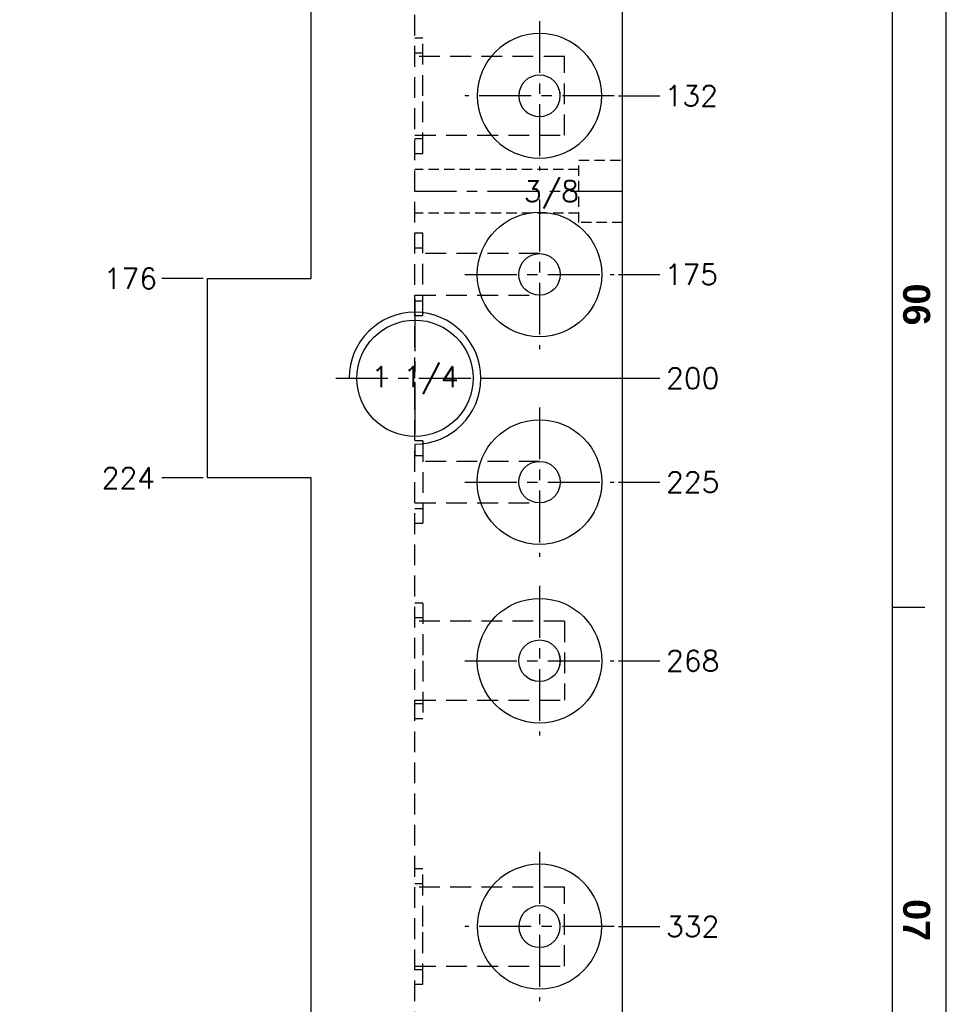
# Model space of a CAD drawing. Extents: x 2651 to 11825, y -3833 to 1075.
# Tile 550 of 656: x 6513 to 6737, y -2498 to -2261. Entities that reach past the tile are written whole.
import ezdxf
from ezdxf.enums import TextEntityAlignment as Align

# ---------------------------------------------------------------- set-up
doc = ezdxf.new("R2010")
doc.units = 0
doc.header["$LTSCALE"] = 10
for name, pattern in [('CENTER', [2, 1.25, -0.25, 0.25, -0.25]), ('DASHED', [0.75, 0.5, -0.25]), ('HIDDEN', [0.375, 0.25, -0.125])]:
    doc.linetypes.add(name, pattern=pattern)
doc.layers.get('0').update_dxf_attribs({"linetype": 'CONTINUOUS'})
doc.layers.get('Defpoints').update_dxf_attribs({"linetype": 'CONTINUOUS'})
for name, color, linetype in [('98', 7, 'CONTINUOUS'), ('BOX', 4, 'CONTINUOUS'), ('CEN', 1, 'CENTER'), ('DIM', 3, 'CONTINUOUS'), ('HIDDEN', 6, 'HIDDEN'), ('PART', 7, 'CONTINUOUS'), ('TEXT', 4, 'CONTINUOUS')]:
    doc.layers.add(name, color=color, linetype=linetype)
doc.styles.get("Standard").update_dxf_attribs({"font": 'romans.shx'})
doc.dimstyles.new('T5', dxfattribs={"dimtxt": 5, "dimasz": 4, "dimexe": 1.5, "dimexo": 1, "dimgap": 1.5, "dimtad": 0, "dimrnd": 1.38778e-17, "dimzin": 9, "dimdsep": 46, "dimtxsty": 'Standard', "dimblk": 'CLOSED', "dimcen": 0, "dimclrd": 3, "dimclre": 3, "dimclrt": 3, "dimazin": 2, "dimtfac": 0.75, "dimtofl": 0, "dimtmove": 0, "dimatfit": 3, "dimfxl": 0, "dimtolj": 1, "dimarcsym": 0})

# ---------------------------------------------------------------- blocks, each defined once
blk = doc.blocks.new('*D3267')
at = {"layer": 'Defpoints', "color": 0}
for p in [(6558.68, -2147.36), (6656.68, -2279.36), (6667.67, -2279.36)]:
    blk.add_point(p, dxfattribs=at)
at = {"layer": 'DIM', "color": 3, "lineweight": -2}
blk.add_line((6657.68, -2279.36), (6667.67, -2279.36), dxfattribs=at)
at = {"layer": 'DIM', "color": 3, "insert": (6675.24, -2279.36), "char_height": 5, "attachment_point": 5}
blk.add_mtext('\\A1;132', dxfattribs=at)
blk = doc.blocks.new('_Closed')
at = {"color": 0, "linetype": 'ByBlock', "lineweight": -2}
for p, q in [((-1, 0.167), (0, 0)), ((-1, 0.167), (-1, -0.167)), ((0, 0), (-1, -0.167)), ((0, 0), (-1, 0))]:
    blk.add_line(p, q, dxfattribs=at)
blk = doc.blocks.new('*D3268')
at = {"layer": 'Defpoints', "color": 0}
for p in [(6558.68, -2147.36), (6656.68, -2322.36), (6667.67, -2322.36)]:
    blk.add_point(p, dxfattribs=at)
at = {"layer": 'DIM', "color": 3, "lineweight": -2}
blk.add_line((6657.68, -2322.36), (6667.67, -2322.36), dxfattribs=at)
at = {"layer": 'DIM', "color": 3, "insert": (6675.24, -2322.36), "char_height": 5, "attachment_point": 5}
blk.add_mtext('\\A1;175', dxfattribs=at)
blk = doc.blocks.new('*D3269')
at = {"layer": 'Defpoints', "color": 0}
for p in [(6558.68, -2147.36), (6625.83, -2347.36), (6667.67, -2347.36)]:
    blk.add_point(p, dxfattribs=at)
at = {"layer": 'DIM', "color": 3, "lineweight": -2}
blk.add_line((6626.83, -2347.36), (6667.67, -2347.36), dxfattribs=at)
at = {"layer": 'DIM', "color": 3, "insert": (6675.6, -2347.36), "char_height": 5, "attachment_point": 5}
blk.add_mtext('\\A1;200', dxfattribs=at)
blk = doc.blocks.new('*D3270')
at = {"layer": 'Defpoints', "color": 0}
for p in [(6558.68, -2147.36), (6656.68, -2372.36), (6667.67, -2372.36)]:
    blk.add_point(p, dxfattribs=at)
at = {"layer": 'DIM', "color": 3, "lineweight": -2}
blk.add_line((6657.68, -2372.36), (6667.67, -2372.36), dxfattribs=at)
at = {"layer": 'DIM', "color": 3, "insert": (6675.6, -2372.36), "char_height": 5, "attachment_point": 5}
blk.add_mtext('\\A1;225', dxfattribs=at)
blk = doc.blocks.new('*D3271')
at = {"layer": 'Defpoints', "color": 0}
for p in [(6558.68, -2147.36), (6656.68, -2415.36), (6667.67, -2415.36)]:
    blk.add_point(p, dxfattribs=at)
at = {"layer": 'DIM', "color": 3, "lineweight": -2}
blk.add_line((6657.68, -2415.36), (6667.67, -2415.36), dxfattribs=at)
at = {"layer": 'DIM', "color": 3, "insert": (6675.6, -2415.36), "char_height": 5, "attachment_point": 5}
blk.add_mtext('\\A1;268', dxfattribs=at)
blk = doc.blocks.new('*D3272')
at = {"layer": 'Defpoints', "color": 0}
for p in [(6558.68, -2147.36), (6656.68, -2479.36), (6667.67, -2479.36)]:
    blk.add_point(p, dxfattribs=at)
at = {"layer": 'DIM', "color": 3, "lineweight": -2}
blk.add_line((6657.68, -2479.36), (6667.67, -2479.36), dxfattribs=at)
at = {"layer": 'DIM', "color": 3, "insert": (6675.6, -2479.36), "char_height": 5, "attachment_point": 5}
blk.add_mtext('\\A1;332', dxfattribs=at)
blk = doc.blocks.new('*D3273')
at = {"layer": 'Defpoints', "color": 0}
for p in [(6558.68, -2147.36), (6656.68, -2522.36), (6667.67, -2522.36)]:
    blk.add_point(p, dxfattribs=at)
at = {"layer": 'DIM', "color": 3, "lineweight": -2}
blk.add_line((6657.68, -2522.36), (6667.67, -2522.36), dxfattribs=at)
at = {"layer": 'DIM', "color": 3, "insert": (6675.6, -2522.36), "char_height": 5, "attachment_point": 5}
blk.add_mtext('\\A1;375', dxfattribs=at)
blk = doc.blocks.new('*D3274')
at = {"layer": 'Defpoints', "color": 0}
for p in [(6558.68, -2147.36), (6558.68, -2672.36), (6558.68, -2681.29)]:
    blk.add_point(p, dxfattribs=at)
at = {"layer": 'DIM', "color": 3, "lineweight": -2}
blk.add_line((6558.68, -2673.36), (6558.68, -2681.29), dxfattribs=at)
at = {"layer": 'DIM', "color": 3, "insert": (6558.68, -2684.46), "char_height": 5, "attachment_point": 5, "rotation": 90}
blk.add_mtext('\\A1;0', dxfattribs=at)
blk = doc.blocks.new('*D3275')
at = {"layer": 'Defpoints', "color": 0}
for p in [(6558.68, -2147.36), (6658.68, -2672.36), (6658.68, -2680.63)]:
    blk.add_point(p, dxfattribs=at)
at = {"layer": 'DIM', "color": 3, "lineweight": -2}
blk.add_line((6658.68, -2673.36), (6658.68, -2680.63), dxfattribs=at)
at = {"layer": 'DIM', "color": 3, "insert": (6658.68, -2688.2), "char_height": 5, "attachment_point": 5, "rotation": 90}
blk.add_mtext('\\A1;100', dxfattribs=at)
blk = doc.blocks.new('*D3276')
at = {"layer": 'Defpoints', "color": 0}
for p in [(6558.68, -2147.36), (6638.68, -2540.36), (6638.68, -2548.49)]:
    blk.add_point(p, dxfattribs=at)
at = {"layer": 'DIM', "color": 3, "lineweight": -2}
blk.add_line((6638.68, -2541.36), (6638.68, -2548.49), dxfattribs=at)
at = {"layer": 'DIM', "color": 3, "insert": (6638.68, -2554.04), "char_height": 5, "attachment_point": 5, "rotation": 90}
blk.add_mtext('\\A1;80', dxfattribs=at)
blk = doc.blocks.new('*D3277')
at = {"layer": 'Defpoints', "color": 0}
for p in [(6558.68, -2147.36), (6608.68, -2547.36), (6608.68, -2555.55)]:
    blk.add_point(p, dxfattribs=at)
at = {"layer": 'DIM', "color": 3, "lineweight": -2}
blk.add_line((6608.68, -2548.36), (6608.68, -2555.55), dxfattribs=at)
at = {"layer": 'DIM', "color": 3, "insert": (6608.68, -2561.1), "char_height": 5, "attachment_point": 5, "rotation": 90}
blk.add_mtext('\\A1;50', dxfattribs=at)
blk = doc.blocks.new('*D3284')
at = {"layer": 'Defpoints', "color": 0}
for p in [(6558.68, -2147.36), (6547.68, -2323.36), (6558.68, -2323.36)]:
    blk.add_point(p, dxfattribs=at)
at = {"layer": 'DIM', "color": 3, "lineweight": -2}
blk.add_line((6557.68, -2323.36), (6547.68, -2323.36), dxfattribs=at)
at = {"layer": 'DIM', "color": 3, "insert": (6540.11, -2323.36), "char_height": 5, "attachment_point": 5}
blk.add_mtext('\\A1;176', dxfattribs=at)
blk = doc.blocks.new('*D3285')
at = {"layer": 'Defpoints', "color": 0}
for p in [(6558.68, -2147.36), (6547.68, -2371.36), (6558.68, -2371.36)]:
    blk.add_point(p, dxfattribs=at)
at = {"layer": 'DIM', "color": 3, "lineweight": -2}
blk.add_line((6557.68, -2371.36), (6547.68, -2371.36), dxfattribs=at)
at = {"layer": 'DIM', "color": 3, "insert": (6539.64, -2371.36), "char_height": 5, "attachment_point": 5}
blk.add_mtext('\\A1;224', dxfattribs=at)
blk = doc.blocks.new('*D3286')
at = {"layer": 'Defpoints', "color": 0}
for p in [(6558.68, -2147.36), (6547.68, -2523.36), (6558.68, -2523.36)]:
    blk.add_point(p, dxfattribs=at)
at = {"layer": 'DIM', "color": 3, "lineweight": -2}
blk.add_line((6557.68, -2523.36), (6547.68, -2523.36), dxfattribs=at)
at = {"layer": 'DIM', "color": 3, "insert": (6539.76, -2523.36), "char_height": 5, "attachment_point": 5}
blk.add_mtext('\\A1;376', dxfattribs=at)
blk = doc.blocks.new('QQQ')
at = {"color": 4}
blk.add_line((-305.2, 1801.08), (-311.2, 1801.08), dxfattribs=at)
at = {"layer": 'BOX', "color": 3}
for points in [[(-1121.2, 2485.08), (-1121.2, 1345.08), (-301.2, 1345.08), (-301.2, 2485.08)], [(-1111.2, 2475.08), (-1111.2, 1355.08), (-311.2, 1355.08), (-311.2, 2475.08)]]:
    blk.add_lwpolyline(points, close=True, dxfattribs=at)
at = {"color": 4, "char_height": 5, "attachment_point": 1, "rotation": 270}
for s, insert in [('{\\fArial|b1|i0|c0|p34;\\C6;06}', (-304.2, 1861.08)), ('{\\fArial|b1|i0|c0|p34;\\C6;07}', (-304.2, 1747.08))]:
    blk.add_mtext_dynamic_manual_height_columns(s, width=8, gutter_width=12.5, heights=[0], dxfattribs=dict(at, insert=insert))
blk = doc.blocks.new('*U3417', base_point=(4384.92, -1413.36))
blk.add_circle((4384.92, -1413.36), 14)
at = {"layer": 'CEN'}
for p, q in [((4384.92, -1394.31), (4384.92, -1432.41)), ((4365.87, -1413.36), (4403.97, -1413.36))]:
    blk.add_line(p, q, dxfattribs=at)
at = {"layer": 'DIM'}
blk.add_arc((4384.92, -1413.36), 15.88, 270, 180, dxfattribs=at)
blk = doc.blocks.new('*D3514')
at = {"layer": 'Defpoints', "color": 0}
for p in [(6558.68, -2147.36), (6652.33, -2598.87), (6652.33, -2608.94)]:
    blk.add_point(p, dxfattribs=at)
at = {"layer": 'DIM', "color": 3, "lineweight": -2}
blk.add_line((6652.33, -2599.87), (6652.33, -2608.94), dxfattribs=at)
at = {"layer": 'DIM', "color": 3, "insert": (6652.33, -2620.44), "char_height": 5, "attachment_point": 5, "rotation": 90}
blk.add_mtext('\\A1;93.65', dxfattribs=at)
blk = doc.blocks.new('*D3515')
at = {"layer": 'Defpoints', "color": 0}
for p in [(6558.68, -2147.36), (6593.68, -2595.7), (6593.68, -2604.74)]:
    blk.add_point(p, dxfattribs=at)
at = {"layer": 'DIM', "color": 3, "lineweight": -2}
blk.add_line((6593.68, -2596.7), (6593.68, -2604.74), dxfattribs=at)
at = {"layer": 'DIM', "color": 3, "insert": (6593.68, -2610.29), "char_height": 5, "attachment_point": 5, "rotation": 90}
blk.add_mtext('\\A1;35', dxfattribs=at)

msp = doc.modelspace()

# ---------------------------------------------------------------- linework, layer by layer
at = {"layer": '98', "color": 7, "linetype": 'Continuous'}
for p, q in [((6658.684, -2672.358), (6658.684, -1622.358)), ((6583.684, -2323.358), (6583.684, -2171.358)), ((6558.684, -2371.358), (6558.684, -2323.358)), ((6558.684, -2323.358), (6583.684, -2323.358)), ((6583.684, -2371.358), (6558.684, -2371.358)), ((6583.684, -2523.358), (6583.684, -2371.358))]:
    msp.add_line(p, q, dxfattribs=at)
at = {"layer": '98', "color": 6, "linetype": 'DASHED'}
for p, q in [((6608.684, -2527.358), (6608.684, -1767.358)), ((6610.584, -2265.488), (6608.684, -2265.488)), ((6610.584, -2279.358), (6610.584, -2265.488)), ((6610.584, -2269.058), (6608.684, -2269.058)), ((6644.684, -2269.858), (6608.684, -2269.858)), ((6644.684, -2288.858), (6644.684, -2269.858)), ((6610.584, -2293.228), (6610.584, -2279.358)), ((6608.684, -2288.858), (6644.684, -2288.858)), ((6608.684, -2289.658), (6610.584, -2289.658)), ((6608.684, -2293.228), (6610.584, -2293.228)), ((6610.584, -2312.438), (6608.684, -2312.438)), ((6610.584, -2332.278), (6610.584, -2312.438)), ((6610.584, -2316.008), (6608.684, -2316.008)), ((6638.684, -2317.358), (6608.684, -2317.358)), ((6608.684, -2327.358), (6638.684, -2327.358)), ((6608.684, -2328.708), (6610.584, -2328.708)), ((6608.684, -2332.278), (6610.584, -2332.278)), ((6610.584, -2362.438), (6608.684, -2362.438)), ((6610.584, -2362.438), (6610.584, -2382.278)), ((6610.584, -2366.008), (6608.684, -2366.008)), ((6638.684, -2367.358), (6608.684, -2367.358)), ((6608.684, -2377.358), (6638.684, -2377.358)), ((6608.684, -2378.708), (6610.584, -2378.708)), ((6608.684, -2382.278), (6610.584, -2382.278)), ((6610.584, -2401.488), (6608.684, -2401.488)), ((6610.584, -2401.488), (6610.584, -2415.358)), ((6610.584, -2405.058), (6608.684, -2405.058)), ((6644.684, -2405.858), (6608.684, -2405.858)), ((6644.684, -2405.858), (6644.684, -2424.858)), ((6610.584, -2415.358), (6610.584, -2429.228)), ((6608.684, -2424.858), (6644.684, -2424.858)), ((6608.684, -2425.658), (6610.584, -2425.658)), ((6608.684, -2429.228), (6610.584, -2429.228)), ((6610.584, -2465.488), (6608.684, -2465.488)), ((6610.584, -2479.358), (6610.584, -2465.488)), ((6610.584, -2469.058), (6608.684, -2469.058)), ((6644.684, -2469.858), (6608.684, -2469.858)), ((6644.684, -2488.858), (6644.684, -2469.858)), ((6610.584, -2493.228), (6610.584, -2479.358)), ((6608.684, -2488.858), (6644.684, -2488.858)), ((6608.684, -2489.658), (6610.584, -2489.658)), ((6608.684, -2493.228), (6610.584, -2493.228))]:
    msp.add_line(p, q, dxfattribs=at)
at = {"layer": '98', "color": 7, "linetype": 'Continuous', "extrusion": (0, 0, -1)}
for centre, radius in [((-6638.684, -2279.358), 15), ((-6638.684, -2279.358), 5), ((-6638.684, -2479.358), 15), ((-6638.684, -2479.358), 5)]:
    msp.add_circle(centre, radius, dxfattribs=at)
at = {"layer": '98', "color": 7, "linetype": 'Continuous'}
for centre, radius in [((6638.684, -2322.358), 15), ((6638.684, -2322.358), 5), ((6638.684, -2372.358), 15), ((6638.684, -2372.358), 5), ((6638.684, -2415.358), 15), ((6638.684, -2415.358), 5)]:
    msp.add_circle(centre, radius, dxfattribs=at)
at = {"layer": '98', "color": 6, "linetype": 'DASHED'}
for points, knots in [([(6643.68, -2279.55), (6643.69, -2279.293), (6643.68, -2279.033), (6643.617, -2278.49), (6643.557, -2278.204), (6643.474, -2277.927)], [0, 0, 0, 0, 0.4673353, 0.4673353, 1, 1, 1, 1]), ([(6643.462, -2416.831), (6643.47, -2416.805), (6643.478, -2416.779), (6643.578, -2416.435), (6643.638, -2416.111), (6643.694, -2415.449), (6643.689, -2415.109), (6643.602, -2414.363), (6643.5, -2413.955), (6643.352, -2413.567)], [0, 0, 0, 0, 0.0246784, 0.0246784, 0.3238109, 0.3238109, 0.6229435, 0.6229435, 1, 1, 1, 1]), ([(6643.68, -2479.55), (6643.69, -2479.293), (6643.68, -2479.033), (6643.617, -2478.49), (6643.557, -2478.204), (6643.474, -2477.927)], [0, 0, 0, 0, 0.4673353, 0.4673353, 1, 1, 1, 1])]:
    msp.add_open_spline(points, degree=3, knots=knots, dxfattribs=at)
for points in [[(6635.091, -2282.835), (6635.243, -2282.992), (6635.406, -2283.14), (6635.578, -2283.276)], [(6635.578, -2283.276), (6635.783, -2283.439), (6636, -2283.585), (6636.228, -2283.713)], [(6635.486, -2419.202), (6635.517, -2419.227), (6635.547, -2419.252), (6635.578, -2419.276)], [(6635.578, -2419.276), (6636.029, -2419.633), (6636.538, -2419.911), (6637.088, -2420.097)], [(6635.091, -2482.835), (6635.243, -2482.992), (6635.406, -2483.14), (6635.578, -2483.276)], [(6635.578, -2483.276), (6635.783, -2483.439), (6636, -2483.585), (6636.228, -2483.713)]]:
    msp.add_open_spline(points, degree=3, dxfattribs=at)
at = {"layer": 'CEN'}
for p, q in [((6638.684, -2261.358), (6638.684, -2297.358)), ((6656.684, -2279.358), (6620.684, -2279.358)), ((6658.684, -2302.358), (6608.684, -2302.358)), ((6638.684, -2304.358), (6638.684, -2340.358)), ((6620.684, -2322.358), (6656.684, -2322.358)), ((6638.684, -2354.358), (6638.684, -2390.358)), ((6620.684, -2372.358), (6656.684, -2372.358)), ((6638.684, -2397.358), (6638.684, -2433.358)), ((6620.684, -2415.358), (6656.684, -2415.358)), ((6638.684, -2461.358), (6638.684, -2497.358)), ((6656.684, -2479.358), (6620.684, -2479.358))]:
    msp.add_line(p, q, dxfattribs=at)
at = {"layer": 'HIDDEN'}
for p, q in [((6648.184, -2297.108), (6608.684, -2297.108)), ((6648.184, -2307.608), (6608.684, -2307.608))]:
    msp.add_line(p, q, dxfattribs=at)
msp.add_lwpolyline([(6658.684, -2309.858), (6648.184, -2309.858), (6648.184, -2294.858), (6658.684, -2294.858)], dxfattribs=at)

# ---------------------------------------------------------------- block references
at = {"layer": 'DIM', "xscale": 1.3, "yscale": 1.3, "zscale": 1.3}
msp.add_blockref('QQQ', (7128.245, -4743.963), dxfattribs=at)
at = {"layer": 'PART'}
msp.add_blockref('*U3417', (6608.684, -2347.358), dxfattribs=at)

# ---------------------------------------------------------------- texts
at = {"layer": 'TEXT'}
msp.add_text('3/8', height=5, dxfattribs=at).set_placement((6648.184, -2302.358), align=Align.MIDDLE_RIGHT)
msp.add_text('1 1/4', height=5, dxfattribs=at).set_placement((6608.684, -2347.358), align=Align.MIDDLE)

# ---------------------------------------------------------------- dimensions: what is measured, and where the dimension line sits
at = {"layer": 'DIM'}
for feature_location, offset, dtype, origin, picture, middle in [((6558.684, -2371.358), (-11, 0), 0, (6558.684, -2147.358), '*D3285', (6539.636, -2371.358)), ((6558.684, -2523.358), (-11, 0), 0, (6558.684, -2147.358), '*D3286', (6539.756, -2523.358)), ((6558.684, -2323.358), (-11, 0), 0, (6558.684, -2147.358), '*D3284', (6540.113, -2323.358)), ((6558.684085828, -2672.357951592), (0, -8.936121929), 1, (6558.684085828, -2147.357951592), '*D3274', (6558.684085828, -2684.460740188)), ((6656.684, -2279.358), (10.984, 0), 0, (6558.684, -2147.358), '*D3267', (6675.24, -2279.358)), ((6656.684, -2322.358), (10.984, 0), 0, (6558.684, -2147.358), '*D3268', (6675.24, -2322.358)), ((6625.832, -2347.358), (41.836, 0), 0, (6558.684, -2147.358), '*D3269', (6675.597, -2347.358)), ((6656.684, -2372.358), (10.984, 0), 0, (6558.684, -2147.358), '*D3270', (6675.597, -2372.358)), ((6656.684, -2415.358), (10.984, 0), 0, (6558.684, -2147.358), '*D3271', (6675.597, -2415.358)), ((6656.684, -2479.358), (10.984, 0), 0, (6558.684, -2147.358), '*D3272', (6675.597, -2479.358)), ((6656.684, -2522.358), (10.984, 0), 0, (6558.684, -2147.358), '*D3273', (6675.597, -2522.358)), ((6658.684, -2672.358), (0, -8.274), 1, (6558.684, -2147.358), '*D3275', (6658.684, -2688.204)), ((6638.684, -2540.358), (0, -8.132), 1, (6558.684, -2147.358), '*D3276', (6638.684, -2554.037)), ((6608.684, -2547.358), (0, -8.191), 1, (6558.684, -2147.358), '*D3277', (6608.684, -2561.097)), ((6652.334, -2598.87), (0, -10.065), 1, (6558.684, -2147.358), '*D3514', (6652.334, -2620.435)), ((6593.684, -2595.695), (0, -9.049), 1, (6558.684, -2147.358), '*D3515', (6593.684, -2610.292))]:
    dim = msp.add_ordinate_dim(feature_location=feature_location, offset=offset, dtype=dtype, origin=origin, dimstyle='T5', dxfattribs=at)
    dim.commit()
    dim.dimension.update_dxf_attribs({"geometry": picture, "text_midpoint": middle})

doc.saveas('drawing.dxf')
